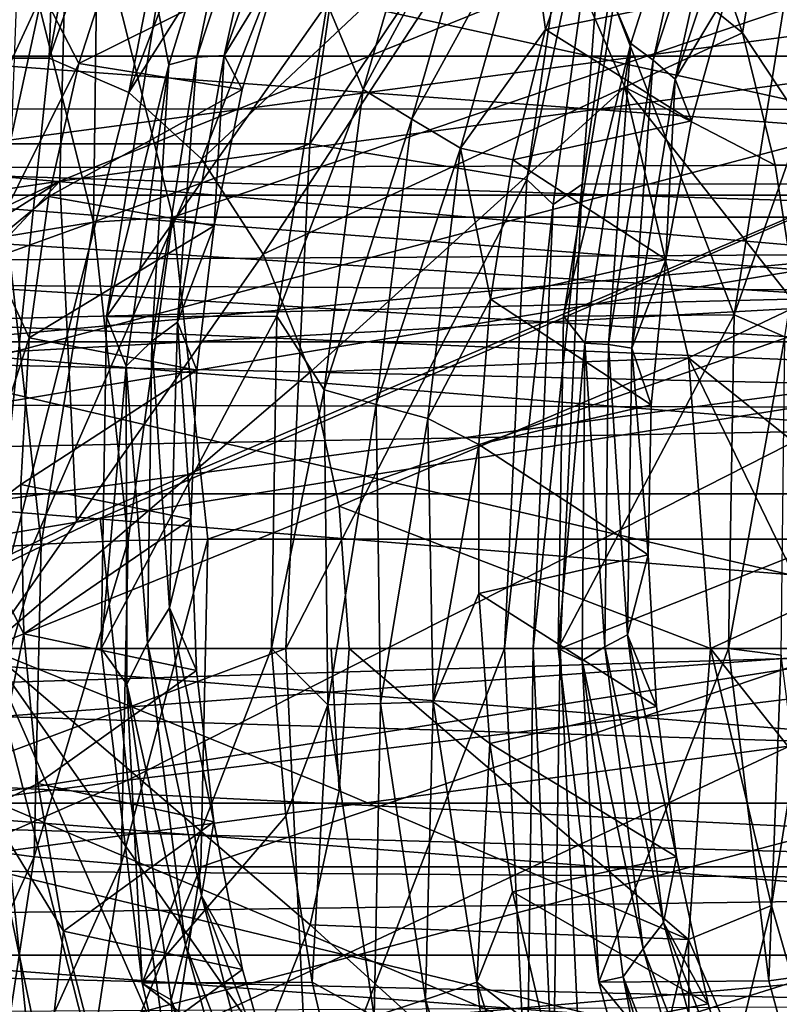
# Model space of a CAD drawing. Header units: metres. Extents: x 26 to 263, y -109 to 109.
# Tile 613 of 656: x 107.37 to 110.09, y 75.02 to 78.56. Entities that reach past the tile are written whole.
import ezdxf

# ---------------------------------------------------------------- set-up
doc = ezdxf.new("R2010")
doc.units = ezdxf.units.M
doc.layers.add('solid_500750', color=7, linetype='CONTINUOUS')

msp = doc.modelspace()

# ---------------------------------------------------------------- linework, layer by layer
at = {"layer": 'solid_500750'}
for points in [[(107.177277, 78.417229, 13.741908), (107.225075, 80.512505, 14.149182), (107.54277, 80.549988, 13.695472)], [(107.472183, 78.417229, 13.320737), (107.177277, 78.417229, 13.741908), (107.54277, 80.549988, 13.695472)], [(107.472183, 78.417229, 13.320737), (107.54277, 80.549988, 13.695472), (107.86055, 80.514961, 13.241631)], [(107.472183, 78.417229, 13.320737), (107.86055, 80.514961, 13.241631), (108.173004, 80.408012, 12.795401)], [(107.758522, 78.294182, 12.911804), (107.472183, 78.417229, 13.320737), (108.173004, 80.408012, 12.795401)], [(107.758522, 78.294182, 12.911804), (108.173004, 80.408012, 12.795401), (108.452385, 80.129738, 12.366917)], [(130.844025, 78.229774, 44.873901), (99.463753, 78.237045, 23.71574), (99.711678, 80.130814, 23.36167)], [(130.952408, 79.179787, 44.719109), (130.844025, 78.229774, 44.873901), (99.711678, 80.130814, 23.36167)], [(107.758522, 78.294182, 12.911804), (108.452385, 80.129738, 12.366917), (108.70163, 79.787498, 11.981754)], [(103.484207, 78.110085, 24.087601), (108.406731, 78.110542, 27.534319), (108.662537, 79.871696, 27.168991)], [(103.739967, 79.871117, 23.722338), (103.484207, 78.110085, 24.087601), (108.662537, 79.871696, 27.168991)], [(108.662537, 79.871696, 27.168991), (108.406731, 78.110542, 27.534319), (109.422409, 79.619476, 26.83872)], [(108.019653, 78.055237, 12.538876), (107.758522, 78.294182, 12.911804), (108.70163, 79.787498, 11.981754)], [(109.175362, 79.142387, 11.305187), (108.019653, 78.055237, 12.538876), (108.70163, 79.787498, 11.981754)], [(103.634499, 79.694969, -0.535298), (110.919708, 79.7202, 4.577024), (111.178482, 78.036484, 4.207463)], [(103.890152, 78.015457, -0.900376), (103.634499, 79.694969, -0.535298), (111.178482, 78.036484, 4.207463)], [(111.776817, 79.700897, 38.631111), (107.54248, 79.217354, 34.484779), (107.511116, 77.975906, 34.541126)], [(111.762062, 78.544785, 38.672157), (111.776817, 79.700897, 38.631111), (107.511116, 77.975906, 34.541126)], [(108.406731, 78.110542, 27.534319), (109.185272, 77.982147, 27.177376), (109.422409, 79.619476, 26.83872)], [(109.49321, 79.444801, 26.865229), (109.422409, 79.619476, 26.83872), (109.185272, 77.982147, 27.177376)], [(109.618553, 79.58709, 26.860567), (113.502426, 77.970634, 30.078861), (113.738472, 79.595703, 29.741762)], [(109.618553, 79.58709, 26.860567), (109.383736, 77.965736, 27.195917), (113.502426, 77.970634, 30.078861)], [(109.49321, 79.444801, 26.865229), (109.383736, 77.965736, 27.195917), (109.618553, 79.58709, 26.860567)], [(109.279381, 77.891998, 27.170603), (109.49321, 79.444801, 26.865229), (109.185272, 77.982147, 27.177376)], [(109.279381, 77.891998, 27.170603), (109.383736, 77.965736, 27.195917), (109.49321, 79.444801, 26.865229)], [(109.862091, 79.418983, 19.702427), (109.557648, 78.46981, 20.270948), (109.497086, 78.613281, 20.463736)], [(109.638084, 78.409698, 20.038357), (109.557648, 78.46981, 20.270948), (109.862091, 79.418983, 19.702427)], [(109.638084, 78.409698, 20.038357), (109.862091, 79.418983, 19.702427), (109.931549, 79.306839, 19.485069)], [(101.59816, 79.365791, 1.501181), (101.797653, 78.469795, 1.216275), (110.272812, 79.074455, 7.418686)], [(108.19677, 79.354073, 18.603786), (107.90213, 78.393593, 19.158312), (107.859116, 78.614685, 19.315924)], [(108.002548, 78.421326, 18.885635), (107.90213, 78.393593, 19.158312), (108.19677, 79.354073, 18.603786)], [(108.002548, 78.421326, 18.885635), (108.19677, 79.354073, 18.603786), (108.297508, 79.316658, 18.330215)], [(108.002548, 78.421326, 18.885635), (108.297508, 79.316658, 18.330215), (108.099724, 78.427124, 18.618471)], [(108.297508, 79.316658, 18.330215), (108.391991, 79.258911, 18.066471), (108.099724, 78.427124, 18.618471)], [(109.638084, 78.409698, 20.038357), (109.931549, 79.306839, 19.485069), (109.716797, 78.342056, 19.808542)], [(109.931549, 79.306839, 19.485069), (109.998138, 79.187698, 19.272144), (109.716797, 78.342056, 19.808542)], [(108.099724, 78.427124, 18.618471), (108.391991, 79.258911, 18.066471), (108.301941, 78.758163, 18.144861)], [(108.598335, 78.304901, 19.69677), (108.877831, 79.268372, 19.16531), (108.469414, 78.613281, 19.744154)], [(109.034561, 79.114746, 19.053389), (108.877831, 79.268372, 19.16531), (108.598335, 78.304901, 19.69677)], [(110.109047, 79.272278, 11.315353), (110.397255, 78.368858, 10.76957), (110.028328, 78.926994, 11.287873)], [(107.54248, 79.217354, 34.484779), (103.372246, 78.69101, 30.276192), (103.323914, 77.357162, 30.349846)], [(107.511116, 77.975906, 34.541126), (107.54248, 79.217354, 34.484779), (103.323914, 77.357162, 30.349846)], [(109.716797, 78.342056, 19.808542), (109.998138, 79.187698, 19.272144), (109.904709, 78.6548, 19.360371)], [(109.175362, 79.142387, 11.305187), (108.240395, 77.714294, 12.223624), (108.019653, 78.055237, 12.538876)], [(109.175362, 79.142387, 11.305187), (109.536057, 78.313751, 10.790064), (108.240395, 77.714294, 12.223624)], [(109.958466, 78.507957, 11.230699), (109.536057, 78.313751, 10.790064), (109.175362, 79.142387, 11.305187)], [(109.806297, 78.942863, 11.522575), (109.958466, 78.507957, 11.230699), (109.175362, 79.142387, 11.305187)], [(109.034561, 79.114746, 19.053389), (108.598335, 78.304901, 19.69677), (108.77301, 78.198898, 19.559172)], [(109.034561, 79.114746, 19.053389), (108.77301, 78.198898, 19.559172), (109.191772, 78.962257, 18.940689)], [(101.797653, 78.469795, 1.216275), (110.509445, 77.714401, 7.080731), (110.272812, 79.074455, 7.418686)], [(111.091217, 78.864822, 5.16051), (87.814034, 79.061203, -11.066817), (87.917763, 78.38765, -11.214954)], [(108.77301, 78.198898, 19.559172), (108.947975, 78.094131, 19.421068), (109.191772, 78.962257, 18.940689)], [(109.191772, 78.962257, 18.940689), (108.947975, 78.094131, 19.421068), (109.251854, 78.520645, 19.015375)], [(109.191772, 78.962257, 18.940689), (109.251854, 78.520645, 19.015375), (109.403145, 78.949944, 18.725544)], [(107.631699, 77.829514, 7.692972), (107.646202, 78.925003, 8.206006), (107.365173, 78.894554, 8.073607)], [(107.915855, 77.847466, 7.820903), (107.646202, 78.925003, 8.206006), (107.631699, 77.829514, 7.692972)], [(107.915855, 77.847466, 7.820903), (111.086639, 78.925003, 10.615026), (107.646202, 78.925003, 8.206006)], [(111.356293, 77.847466, 10.229924), (111.086639, 78.925003, 10.615026), (107.915855, 77.847466, 7.820903)], [(109.403145, 78.949944, 18.725544), (109.251854, 78.520645, 19.015375), (109.904709, 78.6548, 19.360371)], [(110.028328, 78.926994, 11.287873), (109.958466, 78.507957, 11.230699), (109.806297, 78.942863, 11.522575)], [(110.028328, 78.926994, 11.287873), (110.270081, 78.036331, 10.80802), (109.958466, 78.507957, 11.230699)], [(110.397255, 78.368858, 10.76957), (110.270081, 78.036331, 10.80802), (110.028328, 78.926994, 11.287873)], [(99.83564, 78.898079, 16.222441), (112.122925, 73.701927, 24.826088), (112.122925, 78.898079, 24.826088)], [(99.83564, 78.898079, 16.222441), (99.83564, 73.701927, 16.222441), (112.122925, 73.701927, 24.826088)], [(113.146866, 78.898079, 25.54306), (103.215363, 77.576347, 18.588943), (102.907463, 78.898079, 18.373352)], [(113.146866, 78.898079, 25.54306), (103.317039, 76.300003, 18.660141), (103.215363, 77.576347, 18.588943)], [(112.838905, 77.575951, 25.327425), (103.317039, 76.300003, 18.660141), (113.146866, 78.898079, 25.54306)], [(119.579414, 78.898079, 14.177111), (119.579414, 73.701927, 14.177111), (107.292137, 73.701927, 5.573464)], [(119.579414, 78.898079, 14.177111), (107.292137, 73.701927, 5.573464), (107.292137, 78.898079, 5.573464)], [(107.631699, 77.829514, 7.692972), (107.365173, 78.894554, 8.073607), (107.323746, 77.778336, 7.679898)], [(111.091217, 78.864822, 5.16051), (87.917763, 78.38765, -11.214954), (87.991844, 77.704262, -11.320751)], [(111.246017, 77.580276, 4.939496), (111.091217, 78.864822, 5.16051), (87.991844, 77.704262, -11.320751)], [(107.017784, 78.887238, 17.432543), (113.740059, 78.425003, 22.516577), (106.84063, 78.425003, 17.685543)], [(107.017784, 78.887238, 17.432543), (113.917213, 78.887238, 22.263577), (113.740059, 78.425003, 22.516577)], [(89.172203, 78.696739, -14.155967), (114.269028, 78.846504, 3.454995), (114.402756, 77.157196, 3.263962)], [(107.448235, 78.651939, 17.993382), (107.578674, 78.398499, 17.937815), (107.721069, 78.839073, 17.660688)], [(107.721069, 78.839073, 17.660688), (107.578674, 78.398499, 17.937815), (108.301941, 78.758163, 18.144861)], [(107.286247, 78.795952, 18.111677), (107.071609, 77.834496, 18.550459), (107.448235, 78.651939, 17.993382)], [(107.578674, 78.398499, 17.937815), (108.164742, 78.304848, 18.415363), (108.301941, 78.758163, 18.144861)], [(108.099724, 78.427124, 18.618471), (108.301941, 78.758163, 18.144861), (108.164742, 78.304848, 18.415363)], [(89.239777, 78.20961, -14.212316), (89.172203, 78.696739, -14.155967), (114.402756, 77.157196, 3.263962)], [(107.071609, 77.834496, 18.550459), (107.250076, 77.739708, 18.408592), (107.448235, 78.651939, 17.993382)], [(107.448235, 78.651939, 17.993382), (107.250076, 77.739708, 18.408592), (107.578674, 78.398499, 17.937815)], [(109.251854, 78.520645, 19.015375), (109.775848, 78.192184, 19.618967), (109.904709, 78.6548, 19.360371)], [(109.716797, 78.342056, 19.808542), (109.904709, 78.6548, 19.360371), (109.775848, 78.192184, 19.618967)], [(107.859116, 78.614685, 19.315924), (107.678528, 77.489746, 19.707607), (108.469414, 78.613281, 19.744154)], [(107.90213, 78.393593, 19.158312), (107.678528, 77.489746, 19.707607), (107.859116, 78.614685, 19.315924)], [(107.678528, 77.489746, 19.707607), (108.289352, 77.491913, 20.134663), (108.469414, 78.613281, 19.744154)], [(108.598335, 78.304901, 19.69677), (108.469414, 78.613281, 19.744154), (108.289352, 77.491913, 20.134663)], [(109.497086, 78.613281, 20.463736), (109.317017, 77.491913, 20.854244), (109.928078, 77.49675, 21.280659)], [(109.557648, 78.46981, 20.270948), (109.317017, 77.491913, 20.854244), (109.497086, 78.613281, 20.463736)], [(109.497086, 78.613281, 20.463736), (109.928078, 77.49675, 21.280659), (110.110558, 78.625038, 20.885778)], [(110.278618, 78.494949, 20.7593), (110.110558, 78.625038, 20.885778), (109.928078, 77.49675, 21.280659)], [(111.762062, 78.544785, 38.672157), (107.511116, 77.975906, 34.541126), (107.571175, 76.75354, 34.491299)], [(111.762062, 78.544785, 38.672157), (107.571175, 76.75354, 34.491299), (107.655991, 76.767509, 34.574181)], [(110.49202, 77.219055, 37.318211), (111.762062, 78.544785, 38.672157), (107.655991, 76.767509, 34.574181)], [(108.947975, 78.094131, 19.421068), (109.134842, 78.05217, 19.256256), (109.251854, 78.520645, 19.015375)], [(109.251854, 78.520645, 19.015375), (109.134842, 78.05217, 19.256256), (109.775848, 78.192184, 19.618967)], [(109.958466, 78.507957, 11.230699), (110.075523, 78.033249, 10.988954), (109.536057, 78.313751, 10.790064)], [(110.270081, 78.036331, 10.80802), (110.075523, 78.033249, 10.988954), (109.958466, 78.507957, 11.230699)], [(101.797653, 78.469795, 1.216275), (101.914421, 77.660126, 1.04951), (110.509445, 77.714401, 7.080731)], [(109.557648, 78.46981, 20.270948), (109.393738, 77.395241, 20.638763), (109.317017, 77.491913, 20.854244)], [(109.478188, 77.389839, 20.400883), (109.393738, 77.395241, 20.638763), (109.557648, 78.46981, 20.270948)], [(109.478188, 77.389839, 20.400883), (109.557648, 78.46981, 20.270948), (109.638084, 78.409698, 20.038357)], [(110.110626, 77.41787, 21.133539), (110.278618, 78.494949, 20.7593), (109.928078, 77.49675, 21.280659)], [(106.84063, 78.425003, 17.685543), (113.59903, 77.926407, 22.717989), (106.6996, 77.926407, 17.886955)], [(106.84063, 78.425003, 17.685543), (113.740059, 78.425003, 22.516577), (113.59903, 77.926407, 22.717989)], [(107.472183, 78.417229, 13.320737), (107.250076, 76.300003, 13.479046), (107.177277, 78.417229, 13.741908)], [(107.758522, 78.294182, 12.911804), (107.250076, 76.300003, 13.479046), (107.472183, 78.417229, 13.320737)], [(107.250076, 77.739708, 18.408592), (107.471336, 77.920891, 18.164879), (107.578674, 78.398499, 17.937815)], [(107.578674, 78.398499, 17.937815), (107.471336, 77.920891, 18.164879), (108.164742, 78.304848, 18.415363)], [(107.84095, 77.402596, 19.250587), (107.90213, 78.393593, 19.158312), (108.002548, 78.421326, 18.885635)], [(107.84095, 77.402596, 19.250587), (108.002548, 78.421326, 18.885635), (107.932434, 77.470833, 18.991974)], [(107.932434, 77.470833, 18.991974), (108.099724, 78.427124, 18.618471), (108.063927, 77.815392, 18.633907)], [(108.002548, 78.421326, 18.885635), (108.099724, 78.427124, 18.618471), (107.932434, 77.470833, 18.991974)], [(108.099724, 78.427124, 18.618471), (108.164742, 78.304848, 18.415363), (108.063927, 77.815392, 18.633907)], [(109.478188, 77.389839, 20.400883), (109.638084, 78.409698, 20.038357), (109.562027, 77.376884, 20.164175)], [(109.638084, 78.409698, 20.038357), (109.716797, 78.342056, 19.808542), (109.562027, 77.376884, 20.164175)], [(107.90213, 78.393593, 19.158312), (107.749283, 77.312126, 19.510323), (107.678528, 77.489746, 19.707607)], [(107.84095, 77.402596, 19.250587), (107.749283, 77.312126, 19.510323), (107.90213, 78.393593, 19.158312)], [(109.562027, 77.376884, 20.164175), (109.716797, 78.342056, 19.808542), (109.684013, 77.695457, 19.824692)], [(109.716797, 78.342056, 19.808542), (109.775848, 78.192184, 19.618967), (109.684013, 77.695457, 19.824692)], [(108.019653, 78.055237, 12.538876), (107.250076, 76.300003, 13.479046), (107.758522, 78.294182, 12.911804)], [(107.471336, 77.920891, 18.164879), (108.063927, 77.815392, 18.633907), (108.164742, 78.304848, 18.415363)], [(109.536057, 78.313751, 10.790064), (108.407921, 77.291153, 11.984371), (108.240395, 77.714294, 12.223624)], [(108.459015, 77.22802, 20.028049), (108.598335, 78.304901, 19.69677), (108.289352, 77.491913, 20.134663)], [(109.536057, 78.313751, 10.790064), (109.765266, 77.342651, 10.462719), (108.407921, 77.291153, 11.984371)], [(108.77301, 78.198898, 19.559172), (108.598335, 78.304901, 19.69677), (108.459015, 77.22802, 20.028049)], [(110.154739, 77.527298, 10.801257), (109.765266, 77.342651, 10.462719), (109.536057, 78.313751, 10.790064)], [(110.075523, 78.033249, 10.988954), (110.154739, 77.527298, 10.801257), (109.536057, 78.313751, 10.790064)], [(99.463753, 78.237045, 23.71574), (130.756912, 76.300003, 44.99831), (99.380493, 76.300003, 23.834648)], [(130.778717, 77.267868, 44.967159), (130.756912, 76.300003, 44.99831), (99.463753, 78.237045, 23.71574)], [(130.844025, 78.229774, 44.873901), (130.778717, 77.267868, 44.967159), (99.463753, 78.237045, 23.71574)], [(89.291603, 77.718552, -14.256458), (89.239777, 78.20961, -14.212316), (114.402756, 77.157196, 3.263962)], [(108.77301, 78.198898, 19.559172), (108.459015, 77.22802, 20.028049), (108.644615, 77.17572, 19.87479)], [(108.77301, 78.198898, 19.559172), (108.644615, 77.17572, 19.87479), (108.947975, 78.094131, 19.421068)], [(109.134842, 78.05217, 19.256256), (109.684013, 77.695457, 19.824692), (109.775848, 78.192184, 19.618967)], [(103.398186, 76.300003, 24.210447), (108.320679, 76.300003, 27.657213), (108.406731, 78.110542, 27.534319)], [(103.484207, 78.110085, 24.087601), (103.398186, 76.300003, 24.210447), (108.406731, 78.110542, 27.534319)], [(108.406731, 78.110542, 27.534319), (108.320679, 76.300003, 27.657213), (109.185272, 77.982147, 27.177376)], [(108.644615, 77.17572, 19.87479), (108.830322, 77.124672, 19.721298), (108.947975, 78.094131, 19.421068)], [(108.947975, 78.094131, 19.421068), (108.830322, 77.124672, 19.721298), (109.054779, 77.55278, 19.444366)], [(108.947975, 78.094131, 19.421068), (109.054779, 77.55278, 19.444366), (109.134842, 78.05217, 19.256256)], [(108.240395, 77.714294, 12.223624), (107.250076, 76.300003, 13.479046), (108.019653, 78.055237, 12.538876)], [(109.134842, 78.05217, 19.256256), (109.054779, 77.55278, 19.444366), (109.684013, 77.695457, 19.824692)], [(103.890152, 78.015457, -0.900376), (111.178482, 78.036484, 4.207463), (111.265617, 76.300003, 4.083015)], [(103.975166, 76.300003, -1.021815), (103.890152, 78.015457, -0.900376), (111.265617, 76.300003, 4.083015)], [(110.270081, 78.036331, 10.80802), (110.154739, 77.527298, 10.801257), (110.075523, 78.033249, 10.988954)], [(107.511116, 77.975906, 34.541126), (103.323914, 77.357162, 30.349846), (103.367523, 76.026474, 30.322628)], [(107.511116, 77.975906, 34.541126), (103.367523, 76.026474, 30.322628), (104.850258, 76.29071, 31.806707)], [(106.149307, 76.515213, 33.094635), (107.511116, 77.975906, 34.541126), (104.850258, 76.29071, 31.806707)], [(106.149307, 76.515213, 33.094635), (107.571175, 76.75354, 34.491299), (107.511116, 77.975906, 34.541126)], [(108.320679, 76.300003, 27.657213), (109.105568, 76.300003, 27.291216), (109.185272, 77.982147, 27.177376)], [(109.279381, 77.891998, 27.170603), (109.185272, 77.982147, 27.177376), (109.105568, 76.300003, 27.291216)], [(109.20752, 76.300003, 27.273237), (109.304802, 76.300003, 27.308647), (109.383736, 77.965736, 27.195917)], [(109.20752, 76.300003, 27.273237), (109.383736, 77.965736, 27.195917), (109.279381, 77.891998, 27.170603)], [(109.304802, 76.300003, 27.308647), (113.423027, 76.300003, 30.192259), (113.502426, 77.970634, 30.078861)], [(109.383736, 77.965736, 27.195917), (109.304802, 76.300003, 27.308647), (113.502426, 77.970634, 30.078861)], [(106.6996, 77.926407, 17.886955), (113.496529, 77.399979, 22.864368), (106.597099, 77.399979, 18.033337)], [(106.6996, 77.926407, 17.886955), (113.59903, 77.926407, 22.717989), (113.496529, 77.399979, 22.864368)], [(107.250076, 77.739708, 18.408592), (107.401558, 77.414688, 18.338303), (107.471336, 77.920891, 18.164879)], [(107.471336, 77.920891, 18.164879), (107.401558, 77.414688, 18.338303), (108.063927, 77.815392, 18.633907)], [(109.20752, 76.300003, 27.273237), (109.279381, 77.891998, 27.170603), (109.105568, 76.300003, 27.291216)], [(107.915855, 77.847466, 7.820903), (107.631699, 77.829514, 7.692972), (107.755608, 76.687782, 7.516012)], [(108.041222, 76.692329, 7.641867), (107.915855, 77.847466, 7.820903), (107.755608, 76.687782, 7.516012)], [(111.356293, 77.847466, 10.229924), (107.915855, 77.847466, 7.820903), (108.041222, 76.692329, 7.641867)], [(111.481659, 76.692329, 10.050888), (111.356293, 77.847466, 10.229924), (108.041222, 76.692329, 7.641867)], [(107.631699, 77.829514, 7.692972), (107.323746, 77.778336, 7.679898), (107.443504, 76.674805, 7.50886)], [(107.401558, 77.414688, 18.338303), (108.001938, 77.298615, 18.796993), (108.063927, 77.815392, 18.633907)], [(107.755608, 76.687782, 7.516012), (107.631699, 77.829514, 7.692972), (107.443504, 76.674805, 7.50886)], [(107.932434, 77.470833, 18.991974), (108.063927, 77.815392, 18.633907), (108.001938, 77.298615, 18.796993)], [(107.443504, 76.674805, 7.50886), (107.323746, 77.778336, 7.679898), (107.152779, 76.65538, 7.621681)], [(107.250076, 77.739708, 18.408592), (107.182732, 76.746155, 18.636969), (107.401558, 77.414688, 18.338303)], [(111.246017, 77.580276, 4.939496), (87.991844, 77.704262, -11.320751), (88.03685, 77.008377, -11.385032)], [(89.328667, 77.211258, -14.288547), (89.291603, 77.718552, -14.256458), (114.402756, 77.157196, 3.263962)], [(101.914421, 77.660126, 1.04951), (101.972046, 76.939545, 0.967217), (110.509445, 77.714401, 7.080731)], [(101.972046, 76.939545, 0.967217), (101.988251, 76.300003, 0.944065), (110.509445, 77.714401, 7.080731)], [(101.988251, 76.300003, 0.944065), (110.589348, 76.300003, 6.966618), (110.509445, 77.714401, 7.080731)], [(108.407921, 77.291153, 11.984371), (107.250076, 76.300003, 13.479046), (108.240395, 77.714294, 12.223624)], [(109.054779, 77.55278, 19.444366), (109.631477, 77.173576, 19.974277), (109.684013, 77.695457, 19.824692)], [(109.562027, 77.376884, 20.164175), (109.684013, 77.695457, 19.824692), (109.631477, 77.173576, 19.974277)], [(111.246017, 77.580276, 4.939496), (88.03685, 77.008377, -11.385032), (88.052788, 76.300003, -11.407797)], [(111.246017, 77.580276, 4.939496), (88.052788, 76.300003, -11.407797), (111.296227, 76.300003, 4.867434)], [(112.737289, 76.300003, 25.256271), (103.317039, 76.300003, 18.660141), (112.838905, 77.575951, 25.327425)], [(108.830322, 77.124672, 19.721298), (109.013687, 77.031288, 19.576815), (109.054779, 77.55278, 19.444366)], [(109.054779, 77.55278, 19.444366), (109.013687, 77.031288, 19.576815), (109.631477, 77.173576, 19.974277)], [(110.154739, 77.527298, 10.801257), (110.194054, 76.999222, 10.670549), (109.765266, 77.342651, 10.462719)], [(108.289352, 77.491913, 20.134663), (107.658798, 76.300003, 19.869112), (108.269432, 76.300003, 20.296684)], [(107.678528, 77.489746, 19.707607), (107.658798, 76.300003, 19.869112), (108.289352, 77.491913, 20.134663)], [(107.749283, 77.312126, 19.510323), (107.658798, 76.300003, 19.869112), (107.678528, 77.489746, 19.707607)], [(108.459015, 77.22802, 20.028049), (108.289352, 77.491913, 20.134663), (108.269432, 76.300003, 20.296684)], [(109.928078, 77.49675, 21.280659), (109.297104, 76.300003, 21.016266), (109.907738, 76.300003, 21.443836)], [(109.317017, 77.491913, 20.854244), (109.297104, 76.300003, 21.016266), (109.928078, 77.49675, 21.280659)], [(109.393738, 77.395241, 20.638763), (109.297104, 76.300003, 21.016266), (109.317017, 77.491913, 20.854244)], [(110.110626, 77.41787, 21.133539), (109.928078, 77.49675, 21.280659), (109.907738, 76.300003, 21.443836)], [(107.84095, 77.402596, 19.250587), (107.932434, 77.470833, 18.991974), (107.903633, 76.445999, 19.167707)], [(107.903633, 76.445999, 19.167707), (107.932434, 77.470833, 18.991974), (107.980537, 76.763847, 18.902126)], [(107.932434, 77.470833, 18.991974), (108.001938, 77.298615, 18.796993), (107.980537, 76.763847, 18.902126)], [(107.182732, 76.746155, 18.636969), (107.371185, 76.888824, 18.455452), (107.401558, 77.414688, 18.338303)], [(107.401558, 77.414688, 18.338303), (107.371185, 76.888824, 18.455452), (108.001938, 77.298615, 18.796993)], [(110.097466, 76.275612, 21.286673), (110.110626, 77.41787, 21.133539), (109.907738, 76.300003, 21.443836)], [(106.597099, 77.399979, 18.033337), (113.434326, 76.854736, 22.953211), (106.534897, 76.854736, 18.122177)], [(106.597099, 77.399979, 18.033337), (113.496529, 77.399979, 22.864368), (113.434326, 76.854736, 22.953211)], [(107.82579, 76.319733, 19.406412), (107.749283, 77.312126, 19.510323), (107.84095, 77.402596, 19.250587)], [(107.82579, 76.319733, 19.406412), (107.84095, 77.402596, 19.250587), (107.903633, 76.445999, 19.167707)], [(109.393738, 77.395241, 20.638763), (109.383476, 76.257385, 20.787155), (109.297104, 76.300003, 21.016266)], [(109.464836, 76.30658, 20.554127), (109.383476, 76.257385, 20.787155), (109.393738, 77.395241, 20.638763)], [(109.464836, 76.30658, 20.554127), (109.393738, 77.395241, 20.638763), (109.478188, 77.389839, 20.400883)], [(109.464836, 76.30658, 20.554127), (109.478188, 77.389839, 20.400883), (109.546585, 76.348671, 20.320816)], [(109.478188, 77.389839, 20.400883), (109.562027, 77.376884, 20.164175), (109.546585, 76.348671, 20.320816)], [(109.546585, 76.348671, 20.320816), (109.562027, 77.376884, 20.164175), (109.619835, 76.635956, 20.06547)], [(109.562027, 77.376884, 20.164175), (109.631477, 77.173576, 19.974277), (109.619835, 76.635956, 20.06547)], [(109.765266, 77.342651, 10.462719), (108.512497, 76.81041, 11.835022), (108.407921, 77.291153, 11.984371)], [(109.765266, 77.342651, 10.462719), (109.843567, 76.300003, 10.350893), (108.512497, 76.81041, 11.835022)], [(110.192123, 76.458542, 10.598744), (109.843567, 76.300003, 10.350893), (109.765266, 77.342651, 10.462719)], [(110.194054, 76.999222, 10.670549), (110.192123, 76.458542, 10.598744), (109.765266, 77.342651, 10.462719)], [(107.749283, 77.312126, 19.510323), (107.75071, 76.172165, 19.642019), (107.658798, 76.300003, 19.869112)], [(107.82579, 76.319733, 19.406412), (107.75071, 76.172165, 19.642019), (107.749283, 77.312126, 19.510323)], [(108.512497, 76.81041, 11.835022), (107.250076, 76.300003, 13.479046), (108.407921, 77.291153, 11.984371)], [(107.371185, 76.888824, 18.455452), (107.980537, 76.763847, 18.902126), (108.001938, 77.298615, 18.796993)], [(89.349823, 76.688164, -14.307115), (89.328667, 77.211258, -14.288547), (114.402756, 77.157196, 3.263962)], [(107.754349, 75.827332, 34.442047), (110.49202, 77.219055, 37.318211), (107.655991, 76.767509, 34.574181)], [(107.754349, 75.827332, 34.442047), (110.615501, 76.179909, 37.156651), (110.49202, 77.219055, 37.318211)], [(108.47126, 76.09864, 20.14287), (108.459015, 77.22802, 20.028049), (108.269432, 76.300003, 20.296684)], [(108.644615, 77.17572, 19.87479), (108.459015, 77.22802, 20.028049), (108.47126, 76.09864, 20.14287)], [(108.644615, 77.17572, 19.87479), (108.47126, 76.09864, 20.14287), (108.660141, 76.103043, 19.984867)], [(108.644615, 77.17572, 19.87479), (108.660141, 76.103043, 19.984867), (108.830322, 77.124672, 19.721298)], [(109.013687, 77.031288, 19.576815), (109.619835, 76.635956, 20.06547), (109.631477, 77.173576, 19.974277)], [(89.349823, 76.688164, -14.307115), (114.402756, 77.157196, 3.263962), (114.403091, 75.45134, 3.26348)], [(108.660141, 76.103043, 19.984867), (108.848969, 76.108627, 19.826878), (108.830322, 77.124672, 19.721298)], [(108.830322, 77.124672, 19.721298), (108.848969, 76.108627, 19.826878), (109.013687, 77.031288, 19.576815)], [(108.848969, 76.108627, 19.826878), (109.012917, 76.496895, 19.651691), (109.013687, 77.031288, 19.576815)], [(109.013687, 77.031288, 19.576815), (109.012917, 76.496895, 19.651691), (109.619835, 76.635956, 20.06547)], [(107.182732, 76.746155, 18.636969), (107.381355, 76.352562, 18.514692), (107.371185, 76.888824, 18.455452)], [(107.371185, 76.888824, 18.455452), (107.381355, 76.352562, 18.514692), (107.980537, 76.763847, 18.902126)], [(106.534897, 76.854736, 18.122177), (113.413467, 76.300003, 22.982994), (106.514038, 76.300003, 18.151962)], [(106.534897, 76.854736, 18.122177), (113.434326, 76.854736, 22.953211), (113.413467, 76.300003, 22.982994)], [(108.512497, 76.81041, 11.835022), (108.548042, 76.300003, 11.784255), (107.250076, 76.300003, 13.479046)], [(108.512497, 76.81041, 11.835022), (109.843567, 76.300003, 10.350893), (108.548042, 76.300003, 11.784255)], [(104.921524, 75.454933, 31.701357), (107.655991, 76.767509, 34.574181), (107.571175, 76.75354, 34.491299)], [(104.921524, 75.454933, 31.701357), (107.754349, 75.827332, 34.442047), (107.655991, 76.767509, 34.574181)], [(104.921524, 75.454933, 31.701357), (107.571175, 76.75354, 34.491299), (106.149307, 76.515213, 33.094635)], [(107.182732, 76.746155, 18.636969), (107.253532, 75.727402, 18.668066), (107.381355, 76.352562, 18.514692)], [(107.381355, 76.352562, 18.514692), (108.000732, 76.220711, 18.947851), (107.980537, 76.763847, 18.902126)], [(107.903633, 76.445999, 19.167707), (107.980537, 76.763847, 18.902126), (108.000732, 76.220711, 18.947851)], [(89.353859, 76.156181, -14.310679), (89.349823, 76.688164, -14.307115), (114.403091, 75.45134, 3.26348)], [(107.443504, 76.674805, 7.50886), (107.152779, 76.65538, 7.621681), (107.129944, 75.591217, 7.654298)], [(107.419418, 75.552483, 7.54326), (107.443504, 76.674805, 7.50886), (107.129944, 75.591217, 7.654298)], [(107.755608, 76.687782, 7.516012), (107.443504, 76.674805, 7.50886), (107.419418, 75.552483, 7.54326)], [(107.730682, 75.526604, 7.551603), (107.755608, 76.687782, 7.516012), (107.419418, 75.552483, 7.54326)], [(108.041222, 76.692329, 7.641867), (107.755608, 76.687782, 7.516012), (107.730682, 75.526604, 7.551603)], [(108.016006, 75.517525, 7.677875), (108.041222, 76.692329, 7.641867), (107.730682, 75.526604, 7.551603)], [(111.481659, 76.692329, 10.050888), (108.041222, 76.692329, 7.641867), (108.016006, 75.517525, 7.677875)], [(111.456444, 75.517525, 10.086896), (111.481659, 76.692329, 10.050888), (108.016006, 75.517525, 7.677875)], [(109.012917, 76.496895, 19.651691), (109.649918, 76.092278, 20.097067), (109.619835, 76.635956, 20.06547)], [(109.546585, 76.348671, 20.320816), (109.619835, 76.635956, 20.06547), (109.649918, 76.092278, 20.097067)], [(108.848969, 76.108627, 19.826878), (109.053078, 75.959023, 19.668104), (109.012917, 76.496895, 19.651691)], [(109.012917, 76.496895, 19.651691), (109.053078, 75.959023, 19.668104), (109.649918, 76.092278, 20.097067)], [(110.192123, 76.458542, 10.598744), (110.148354, 75.915009, 10.586694), (109.843567, 76.300003, 10.350893)], [(107.82579, 76.319733, 19.406412), (107.903633, 76.445999, 19.167707), (108.018692, 75.412621, 19.13798)], [(107.903633, 76.445999, 19.167707), (108.000732, 76.220711, 18.947851), (108.06279, 75.679008, 18.933788)], [(108.018692, 75.412621, 19.13798), (107.903633, 76.445999, 19.167707), (108.06279, 75.679008, 18.933788)], [(107.253532, 75.727402, 18.668066), (107.43251, 75.815376, 18.515404), (107.381355, 76.352562, 18.514692)], [(107.381355, 76.352562, 18.514692), (107.43251, 75.815376, 18.515404), (108.000732, 76.220711, 18.947851)], [(109.464836, 76.30658, 20.554127), (109.546585, 76.348671, 20.320816), (109.675095, 75.317612, 20.271889)], [(109.546585, 76.348671, 20.320816), (109.649918, 76.092278, 20.097067), (109.721825, 75.552338, 20.068943)], [(109.675095, 75.317612, 20.271889), (109.546585, 76.348671, 20.320816), (109.721825, 75.552338, 20.068943)], [(107.961617, 75.235718, 19.346611), (107.75071, 76.172165, 19.642019), (107.82579, 76.319733, 19.406412)], [(107.961617, 75.235718, 19.346611), (107.82579, 76.319733, 19.406412), (108.018692, 75.412621, 19.13798)], [(111.296227, 76.300003, 4.867434), (88.052788, 76.300003, -11.407797), (88.03685, 75.591621, -11.385032)], [(111.246056, 75.020409, 4.939411), (111.296227, 76.300003, 4.867434), (88.03685, 75.591621, -11.385032)], [(130.778717, 75.332115, 44.967159), (99.463753, 74.362961, 23.71574), (99.380493, 76.300003, 23.834648)], [(130.756912, 76.300003, 44.99831), (130.778717, 75.332115, 44.967159), (99.380493, 76.300003, 23.834648)], [(101.914635, 74.941833, 1.049204), (110.509445, 74.885597, 7.080731), (110.589348, 76.300003, 6.966618)], [(101.972092, 75.661362, 0.967151), (101.914635, 74.941833, 1.049204), (110.589348, 76.300003, 6.966618)], [(101.972092, 75.661362, 0.967151), (110.589348, 76.300003, 6.966618), (101.988251, 76.300003, 0.944065)], [(112.737289, 76.300003, 25.256271), (102.907463, 73.701927, 18.373352), (103.215332, 75.023483, 18.588924)], [(112.838928, 75.023933, 25.327436), (102.907463, 73.701927, 18.373352), (112.737289, 76.300003, 25.256271)], [(112.737289, 76.300003, 25.256271), (103.215332, 75.023483, 18.588924), (103.317039, 76.300003, 18.660141)], [(103.484207, 74.489914, 24.087601), (108.320679, 76.300003, 27.657213), (103.398186, 76.300003, 24.210447)], [(108.406731, 74.489456, 27.534319), (108.320679, 76.300003, 27.657213), (103.484207, 74.489914, 24.087601)], [(103.890129, 74.584236, -0.900327), (103.975166, 76.300003, -1.021815), (111.178482, 74.563515, 4.207463)], [(111.178482, 74.563515, 4.207463), (103.975166, 76.300003, -1.021815), (111.265617, 76.300003, 4.083015)], [(106.514038, 76.300003, 18.151962), (113.413467, 76.300003, 22.982994), (113.434326, 75.745262, 22.953211)], [(106.514038, 76.300003, 18.151962), (113.434326, 75.745262, 22.953211), (106.534897, 75.745262, 18.122177)], [(107.250076, 76.300003, 13.479046), (107.472183, 74.182777, 13.320737), (107.177277, 74.182777, 13.741908)], [(107.250076, 76.300003, 13.479046), (108.548042, 76.300003, 11.784255), (108.483162, 76.300003, 11.86219)], [(107.250076, 76.300003, 13.479046), (108.512497, 75.789597, 11.835022), (108.407921, 75.308853, 11.984371)], [(107.250076, 76.300003, 13.479046), (108.483162, 76.300003, 11.86219), (108.512497, 75.789597, 11.835022)], [(107.250076, 76.300003, 13.479046), (108.407921, 75.308853, 11.984371), (108.240395, 74.885712, 12.223624)], [(107.250076, 76.300003, 13.479046), (108.240395, 74.885712, 12.223624), (108.019653, 74.544762, 12.538876)], [(107.250076, 76.300003, 13.479046), (108.019653, 74.544762, 12.538876), (107.758522, 74.305817, 12.911804)], [(107.250076, 76.300003, 13.479046), (107.758522, 74.305817, 12.911804), (107.472183, 74.182777, 13.320737)], [(107.805756, 75.100288, 19.793703), (108.269432, 76.300003, 20.296684), (107.658798, 76.300003, 19.869112)], [(107.75071, 76.172165, 19.642019), (107.805756, 75.100288, 19.793703), (107.658798, 76.300003, 19.869112)], [(107.805756, 75.100288, 19.793703), (108.321663, 75.698845, 20.288977), (108.269432, 76.300003, 20.296684)], [(108.47126, 76.09864, 20.14287), (108.269432, 76.300003, 20.296684), (108.321663, 75.698845, 20.288977)], [(108.406731, 74.489456, 27.534319), (109.105568, 76.300003, 27.291216), (108.320679, 76.300003, 27.657213)], [(108.406731, 74.489456, 27.534319), (109.185364, 74.616905, 27.177248), (109.105568, 76.300003, 27.291216)], [(108.483162, 76.300003, 11.86219), (108.548042, 76.300003, 11.784255), (108.512497, 75.789597, 11.835022)], [(108.512497, 75.789597, 11.835022), (108.548042, 76.300003, 11.784255), (109.765053, 75.255928, 10.463028)], [(108.548042, 76.300003, 11.784255), (109.843567, 76.300003, 10.350893), (109.765053, 75.255928, 10.463028)], [(109.20752, 76.300003, 27.273237), (109.105568, 76.300003, 27.291216), (109.185364, 74.616905, 27.177248)], [(109.279381, 74.708, 27.170603), (109.20752, 76.300003, 27.273237), (109.185364, 74.616905, 27.177248)], [(109.279381, 74.708, 27.170603), (109.304802, 76.300003, 27.308647), (109.20752, 76.300003, 27.273237)], [(109.279381, 74.708, 27.170603), (109.383827, 74.633324, 27.195789), (109.304802, 76.300003, 27.308647)], [(109.443558, 75.102859, 20.941278), (109.907738, 76.300003, 21.443836), (109.297104, 76.300003, 21.016266)], [(109.383476, 76.257385, 20.787155), (109.443558, 75.102859, 20.941278), (109.297104, 76.300003, 21.016266)], [(109.383827, 74.633324, 27.195789), (113.423027, 76.300003, 30.192259), (109.304802, 76.300003, 27.308647)], [(109.602463, 75.222939, 20.491745), (109.383476, 76.257385, 20.787155), (109.464836, 76.30658, 20.554127)], [(109.383827, 74.633324, 27.195789), (113.502426, 74.629364, 30.078861), (113.423027, 76.300003, 30.192259)], [(109.443558, 75.102859, 20.941278), (110.053207, 75.107918, 21.369678), (109.907738, 76.300003, 21.443836)], [(109.602463, 75.222939, 20.491745), (109.464836, 76.30658, 20.554127), (109.675095, 75.317612, 20.271889)], [(110.062897, 75.37841, 10.634173), (109.765053, 75.255928, 10.463028), (109.843567, 76.300003, 10.350893)], [(110.148354, 75.915009, 10.586694), (110.062897, 75.37841, 10.634173), (109.843567, 76.300003, 10.350893)], [(110.097466, 76.275612, 21.286673), (109.907738, 76.300003, 21.443836), (110.053207, 75.107918, 21.369678)], [(109.383476, 76.257385, 20.787155), (109.531067, 75.121986, 20.710093), (109.443558, 75.102859, 20.941278)], [(109.602463, 75.222939, 20.491745), (109.531067, 75.121986, 20.710093), (109.383476, 76.257385, 20.787155)], [(110.243561, 75.134781, 21.212349), (110.097466, 76.275612, 21.286673), (110.053207, 75.107918, 21.369678)], [(107.43251, 75.815376, 18.515404), (108.06279, 75.679008, 18.933788), (108.000732, 76.220711, 18.947851)], [(107.75071, 76.172165, 19.642019), (107.909943, 75.039597, 19.548334), (107.805756, 75.100288, 19.793703)], [(107.961617, 75.235718, 19.346611), (107.909943, 75.039597, 19.548334), (107.75071, 76.172165, 19.642019)], [(107.754349, 75.827332, 34.442047), (107.886703, 74.89724, 34.275097), (110.615501, 76.179909, 37.156651)], [(107.886703, 74.89724, 34.275097), (110.772614, 75.152946, 36.961517), (110.615501, 76.179909, 37.156651)], [(89.340393, 75.626152, -14.298814), (89.353859, 76.156181, -14.310679), (114.403091, 75.45134, 3.26348)], [(108.660141, 76.103043, 19.984867), (108.47126, 76.09864, 20.14287), (108.637894, 74.980644, 20.037197)], [(108.660141, 76.103043, 19.984867), (108.637894, 74.980644, 20.037197), (108.822227, 75.041496, 19.885637)], [(108.660141, 76.103043, 19.984867), (108.822227, 75.041496, 19.885637), (108.848969, 76.108627, 19.826878)], [(108.822227, 75.041496, 19.885637), (109.006363, 75.103386, 19.734299), (108.848969, 76.108627, 19.826878)], [(108.848969, 76.108627, 19.826878), (109.006363, 75.103386, 19.734299), (109.053078, 75.959023, 19.668104)], [(108.47126, 76.09864, 20.14287), (108.321663, 75.698845, 20.288977), (108.415894, 75.102859, 20.221697)], [(108.637894, 74.980644, 20.037197), (108.47126, 76.09864, 20.14287), (108.415894, 75.102859, 20.221697)], [(109.053078, 75.959023, 19.668104), (109.721825, 75.552338, 20.068943), (109.649918, 76.092278, 20.097067)], [(109.006363, 75.103386, 19.734299), (109.134071, 75.42717, 19.626192), (109.053078, 75.959023, 19.668104)], [(109.053078, 75.959023, 19.668104), (109.134071, 75.42717, 19.626192), (109.721825, 75.552338, 20.068943)], [(110.173332, 74.989403, 10.542397), (110.062897, 75.37841, 10.634173), (110.148354, 75.915009, 10.586694)], [(104.921524, 75.454933, 31.701357), (105.026657, 74.627266, 31.565065), (107.754349, 75.827332, 34.442047)], [(105.026657, 74.627266, 31.565065), (107.886703, 74.89724, 34.275097), (107.754349, 75.827332, 34.442047)], [(107.253532, 75.727402, 18.668066), (107.524353, 75.286743, 18.458002), (107.43251, 75.815376, 18.515404)], [(107.43251, 75.815376, 18.515404), (107.524353, 75.286743, 18.458002), (108.06279, 75.679008, 18.933788)], [(108.407921, 75.308853, 11.984371), (108.512497, 75.789597, 11.835022), (109.765053, 75.255928, 10.463028)], [(106.534897, 75.745262, 18.122177), (113.434326, 75.745262, 22.953211), (113.496529, 75.20002, 22.864368)], [(106.534897, 75.745262, 18.122177), (113.496529, 75.20002, 22.864368), (106.597099, 75.20002, 18.033337)], [(107.253532, 75.727402, 18.668066), (107.461975, 74.74099, 18.502586), (107.524353, 75.286743, 18.458002)], [(107.278862, 74.668243, 18.65123), (107.461975, 74.74099, 18.502586), (107.253532, 75.727402, 18.668066)], [(107.524353, 75.286743, 18.458002), (108.166222, 75.148499, 18.86063), (108.06279, 75.679008, 18.933788)], [(107.805756, 75.100288, 19.793703), (108.415894, 75.102859, 20.221697), (108.321663, 75.698845, 20.288977)], [(108.018692, 75.412621, 19.13798), (108.06279, 75.679008, 18.933788), (108.166222, 75.148499, 18.86063)], [(89.309883, 75.104134, -14.272255), (89.340393, 75.626152, -14.298814), (114.403091, 75.45134, 3.26348)], [(111.246056, 75.020409, 4.939411), (88.03685, 75.591621, -11.385032), (87.991844, 74.895737, -11.320751)], [(107.419418, 75.552483, 7.54326), (107.129944, 75.591217, 7.654298), (106.971855, 74.562599, 7.880072)], [(107.252693, 74.467644, 7.781372), (107.419418, 75.552483, 7.54326), (106.971855, 74.562599, 7.880072)], [(107.730682, 75.526604, 7.551603), (107.419418, 75.552483, 7.54326), (107.252693, 74.467644, 7.781372)], [(109.134071, 75.42717, 19.626192), (109.834877, 75.025879, 19.982046), (109.721825, 75.552338, 20.068943)], [(109.675095, 75.317612, 20.271889), (109.721825, 75.552338, 20.068943), (109.834877, 75.025879, 19.982046)], [(107.558189, 74.404205, 7.797959), (107.730682, 75.526604, 7.551603), (107.252693, 74.467644, 7.781372)], [(108.016006, 75.517525, 7.677875), (107.730682, 75.526604, 7.551603), (107.558189, 74.404205, 7.797959)], [(107.841484, 74.381958, 7.927123), (108.016006, 75.517525, 7.677875), (107.558189, 74.404205, 7.797959)], [(111.456444, 75.517525, 10.086896), (108.016006, 75.517525, 7.677875), (107.841484, 74.381958, 7.927123)], [(111.281921, 74.381958, 10.336143), (111.456444, 75.517525, 10.086896), (107.841484, 74.381958, 7.927123)], [(89.309883, 75.104134, -14.272255), (114.403091, 75.45134, 3.26348), (114.269974, 73.761429, 3.453646)], [(107.961617, 75.235718, 19.346611), (108.018692, 75.412621, 19.13798), (108.274582, 74.43119, 18.90712)], [(108.018692, 75.412621, 19.13798), (108.166222, 75.148499, 18.86063), (108.309807, 74.638748, 18.730141)], [(108.274582, 74.43119, 18.90712), (108.018692, 75.412621, 19.13798), (108.309807, 74.638748, 18.730141)], [(109.006363, 75.103386, 19.734299), (109.255096, 74.910721, 19.527122), (109.134071, 75.42717, 19.626192)], [(109.134071, 75.42717, 19.626192), (109.255096, 74.910721, 19.527122), (109.834877, 75.025879, 19.982046)], [(110.062897, 75.37841, 10.634173), (109.936661, 74.858429, 10.739884), (109.765053, 75.255928, 10.463028)], [(110.173332, 74.989403, 10.542397), (109.936661, 74.858429, 10.739884), (110.062897, 75.37841, 10.634173)], [(130.778717, 75.332115, 44.967159), (130.844025, 74.370201, 44.873898), (99.463753, 74.362961, 23.71574)], [(108.240395, 74.885712, 12.223624), (108.407921, 75.308853, 11.984371), (109.535767, 74.285362, 10.79048)], [(108.407921, 75.308853, 11.984371), (109.765053, 75.255928, 10.463028), (109.535767, 74.285362, 10.79048)], [(109.602463, 75.222939, 20.491745), (109.675095, 75.317612, 20.271889), (109.943718, 74.344063, 20.022848)], [(109.675095, 75.317612, 20.271889), (109.834877, 75.025879, 19.982046), (109.987686, 74.522385, 19.838387)], [(109.943718, 74.344063, 20.022848), (109.675095, 75.317612, 20.271889), (109.987686, 74.522385, 19.838387)], [(107.461975, 74.74099, 18.502586), (107.655884, 74.775986, 18.343931), (107.524353, 75.286743, 18.458002)], [(107.524353, 75.286743, 18.458002), (107.655884, 74.775986, 18.343931), (108.166222, 75.148499, 18.86063)], [(109.771301, 74.364433, 10.90148), (109.535767, 74.285362, 10.79048), (109.765053, 75.255928, 10.463028)], [(109.936661, 74.858429, 10.739884), (109.771301, 74.364433, 10.90148), (109.765053, 75.255928, 10.463028)], [(108.244186, 74.213608, 19.07723), (107.909943, 75.039597, 19.548334), (107.961617, 75.235718, 19.346611)], [(108.244186, 74.213608, 19.07723), (107.961617, 75.235718, 19.346611), (108.274582, 74.43119, 18.90712)], [(109.886734, 74.20195, 20.219933), (109.531067, 75.121986, 20.710093), (109.602463, 75.222939, 20.491745)], [(109.886734, 74.20195, 20.219933), (109.602463, 75.222939, 20.491745), (109.943718, 74.344063, 20.022848)], [(106.597099, 75.20002, 18.033337), (113.496529, 75.20002, 22.864368), (113.59903, 74.673592, 22.717989)], [(106.597099, 75.20002, 18.033337), (113.59903, 74.673592, 22.717989), (106.6996, 74.673592, 17.886955)], [(107.655884, 74.775986, 18.343931), (108.309807, 74.638748, 18.730141), (108.166222, 75.148499, 18.86063)], [(107.886703, 74.89724, 34.275097), (108.023041, 73.970718, 34.090515), (110.772614, 75.152946, 36.961517)], [(108.023041, 73.970718, 34.090515), (110.930618, 74.129539, 36.748676), (110.772614, 75.152946, 36.961517)], [(109.531067, 75.121986, 20.710093), (109.752617, 73.973633, 20.634293), (109.443558, 75.102859, 20.941278)], [(109.531067, 75.121986, 20.710093), (109.831635, 74.054672, 20.414572), (109.752617, 73.973633, 20.634293)], [(109.886734, 74.20195, 20.219933), (109.831635, 74.054672, 20.414572), (109.531067, 75.121986, 20.710093)], [(110.243561, 75.134781, 21.212349), (110.053207, 75.107918, 21.369678), (110.358559, 73.986694, 21.066929)], [(89.263275, 74.595222, -14.232328), (89.309883, 75.104134, -14.272255), (114.269974, 73.761429, 3.453646)], [(107.805756, 75.100288, 19.793703), (108.551338, 74.523232, 20.09569), (108.415894, 75.102859, 20.221697)], [(107.805756, 75.100288, 19.793703), (107.942406, 74.517021, 19.666424), (108.551338, 74.523232, 20.09569)], [(107.909943, 75.039597, 19.548334), (107.942406, 74.517021, 19.666424), (107.805756, 75.100288, 19.793703)], [(108.637894, 74.980644, 20.037197), (108.415894, 75.102859, 20.221697), (108.551338, 74.523232, 20.09569)], [(108.822227, 75.041496, 19.885637), (109.125221, 74.051086, 19.585171), (109.006363, 75.103386, 19.734299)], [(109.006363, 75.103386, 19.734299), (109.297127, 74.165741, 19.45125), (109.255096, 74.910721, 19.527122)], [(109.125221, 74.051086, 19.585171), (109.297127, 74.165741, 19.45125), (109.006363, 75.103386, 19.734299)], [(109.443558, 75.102859, 20.941278), (110.358559, 73.986694, 21.066929), (110.053207, 75.107918, 21.369678)], [(109.443558, 75.102859, 20.941278), (109.752617, 73.973633, 20.634293), (110.358559, 73.986694, 21.066929)], [(108.822227, 75.041496, 19.885637), (108.637894, 74.980644, 20.037197), (108.953003, 73.937294, 19.719473)], [(108.822227, 75.041496, 19.885637), (108.953003, 73.937294, 19.719473), (109.125221, 74.051086, 19.585171)], [(107.909943, 75.039597, 19.548334), (108.221428, 73.979866, 19.237223), (107.942406, 74.517021, 19.666424)], [(108.244186, 74.213608, 19.07723), (108.221428, 73.979866, 19.237223), (107.909943, 75.039597, 19.548334)], [(109.255096, 74.910721, 19.527122), (109.987686, 74.522385, 19.838387), (109.834877, 75.025879, 19.982046)]]:
    msp.add_3dface(points, dxfattribs=at)

doc.saveas('drawing.dxf')
